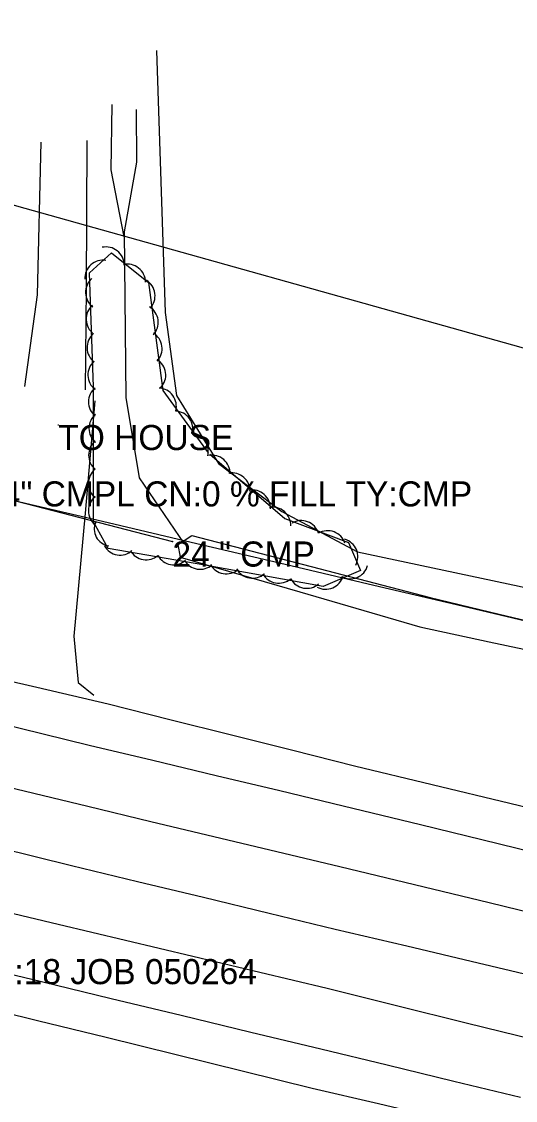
# Model space of a CAD drawing. Extents: x 1441650 to 1491889, y 345904 to 358319.
# Drawn here: x 1462653.7 to 1462752.2, y 350477.3 to 350692.1 of the extents above; entities that cross this region are included whole.
import ezdxf

# ---------------------------------------------------------------- set-up
doc = ezdxf.new("R2010")
doc.units = 0
for name, color, linetype in [('S_CROSS_DRAIN', 7, 'Continuous'), ('S_CROSS_DRAIN_ANNOT', 7, 'Continuous'), ('S_DITCHLINE', 7, 'Continuous'), ('S_DRG_PT_SYM', 7, 'Continuous'), ('S_EDGE_PAVEMENT', 7, 'Continuous'), ('S_MISC_BOUNDARY', 7, 'Continuous'), ('S_MSC_PT_SYM', 7, 'Continuous'), ('S_PAVEMENT_CROWN', 7, 'Continuous'), ('S_PRIMARY_CTL_ANNOT', 7, 'Continuous'), ('S_SHOULDER', 7, 'Continuous'), ('S_STREAM', 7, 'Continuous'), ('S_SURVEY_TEXT_ANNOT', 7, 'Continuous'), ('S_TREE', 7, 'Continuous'), ('S_WATER_UTILITIES', 7, 'Continuous')]:
    doc.layers.add(name, color=color, linetype=linetype)

msp = doc.modelspace()

# ---------------------------------------------------------------- linework, layer by layer
at = {"layer": 'S_CROSS_DRAIN'}
msp.add_line((1462637.52, 350600.59), (1462683.8, 350588.62), dxfattribs=at)
at = {"layer": 'S_DITCHLINE'}
for points in [[(1462684.78, 350587.97), (1462687.68, 350589.78), (1462711.43, 350583.64), (1462735.17, 350577.5), (1462748.91, 350574.18), (1462762.64, 350570.87), (1462776.38, 350567.55), (1462790.12, 350564.24), (1462803.85, 350560.93), (1462817.59, 350557.61), (1462831.33, 350554.3), (1462845.06, 350550.99), (1462865.89, 350544.93), (1462886.72, 350538.87), (1462888.43, 350536.69)], [(1462684.87, 350588.01), (1462685.34, 350585.51), (1462709.22, 350578.58), (1462733.09, 350571.65), (1462746.91, 350568.67), (1462760.74, 350565.69), (1462774.56, 350562.7), (1462788.38, 350559.72), (1462802.2, 350556.74), (1462816.03, 350553.76), (1462829.85, 350550.78), (1462843.67, 350547.79), (1462864.82, 350541.47), (1462885.98, 350535.15), (1462888.44, 350536.64)]]:
    msp.add_lwpolyline(points, dxfattribs=at)
at = {"layer": 'S_DRG_PT_SYM'}
msp.add_lwpolyline([(1462683.8, 350588.62), (1462683.8, 350588.67), (1462683.8, 350588.62), (1462683.75, 350588.62), (1462683.8, 350588.62), (1462683.8, 350588.57), (1462683.8, 350588.62), (1462683.85, 350588.62)], dxfattribs=at)
at = {"layer": 'S_EDGE_PAVEMENT'}
for points in [[(1462666.74, 350668.46), (1462666.62, 350639.09), (1462666.37, 350618.78)], [(1462657.53, 350668.13), (1462656.86, 350637.74), (1462654.32, 350619.44)], [(1462668.3, 350616.59), (1462666.41, 350594.25), (1462664.14, 350569.78), (1462664.99, 350560.56), (1462668.15, 350558)], [(1462456.26, 350599.16), (1462470.63, 350595.64), (1462484.99, 350592.12), (1462499.35, 350588.6), (1462513.17, 350585.29), (1462526.98, 350581.97), (1462540.8, 350578.65), (1462554.62, 350575.33), (1462568.99, 350571.88), (1462583.36, 350568.43), (1462597.73, 350564.99), (1462612.11, 350561.54), (1462625.89, 350558.18), (1462639.67, 350554.82), (1462653.45, 350551.46), (1462667.23, 350548.1), (1462679.88, 350545.08), (1462692.53, 350542.05), (1462705.18, 350539.03), (1462717.82, 350536.01), (1462733.26, 350532.25), (1462748.7, 350528.49), (1462764.13, 350524.73)], [(1462445.22, 350552.32), (1462461.2, 350548.43), (1462477.18, 350544.54), (1462493.16, 350540.65), (1462516.28, 350535.14), (1462539.41, 350529.62), (1462554.84, 350525.91), (1462570.26, 350522.19), (1462585.69, 350518.48), (1462601.12, 350514.76), (1462615.27, 350511.32), (1462629.41, 350507.88), (1462643.56, 350504.43), (1462657.7, 350500.99), (1462671.61, 350497.65), (1462685.53, 350494.3), (1462699.44, 350490.96), (1462713.35, 350487.61), (1462726.63, 350484.4), (1462739.91, 350481.19), (1462753.19, 350477.98)]]:
    msp.add_lwpolyline(points, dxfattribs=at)
at = {"layer": 'S_MISC_BOUNDARY'}
msp.add_lwpolyline([(1462680.59, 350686.38), (1462682.38, 350634.21), (1462684.6, 350617.68), (1462692.98, 350604.13), (1462705.6, 350594.56), (1462720.7, 350586.54), (1462752.89, 350579.7), (1462806.14, 350567.77), (1462853.49, 350558.17), (1462873.26, 350558.1), (1462893.35, 350567.97), (1462914.21, 350587.97), (1462932.3, 350602.82), (1462950.75, 350606.78), (1462971.13, 350610.54), (1462988.36, 350611.2), (1462991.55, 350620.87), (1462994.72, 350636.47)], dxfattribs=at)
at = {"layer": 'S_MSC_PT_SYM'}
msp.add_lwpolyline([(1462661.04, 350611.82), (1462661.04, 350611.87), (1462661.04, 350611.82), (1462660.99, 350611.82), (1462661.04, 350611.82), (1462661.04, 350611.77), (1462661.04, 350611.82), (1462661.09, 350611.82)], dxfattribs=at)
at = {"layer": 'S_PAVEMENT_CROWN'}
for points in [[(1462453.49, 350587.74), (1462467.98, 350584.2), (1462482.47, 350580.65), (1462496.96, 350577.1), (1462510.36, 350573.87), (1462523.76, 350570.64), (1462537.16, 350567.41), (1462550.56, 350564.18), (1462565.3, 350560.62), (1462580.03, 350557.06), (1462594.77, 350553.5), (1462609.51, 350549.93), (1462623.87, 350546.43), (1462638.22, 350542.92), (1462652.58, 350539.41), (1462666.94, 350535.9), (1462679.49, 350532.9), (1462692.04, 350529.91), (1462704.59, 350526.91), (1462717.14, 350523.91), (1462732.05, 350520.32), (1462746.96, 350516.72), (1462761.87, 350513.12)], [(1462450.21, 350575.7), (1462465.34, 350572.02), (1462480.47, 350568.34), (1462495.6, 350564.65), (1462508.39, 350561.53), (1462521.17, 350558.4), (1462533.96, 350555.28), (1462546.74, 350552.15), (1462561.47, 350548.73), (1462576.19, 350545.3), (1462590.91, 350541.87), (1462605.64, 350538.44), (1462620.14, 350534.86), (1462634.65, 350531.28), (1462649.15, 350527.69), (1462663.65, 350524.11), (1462676.8, 350520.94), (1462689.96, 350517.78), (1462703.11, 350514.61), (1462716.26, 350511.45), (1462730.51, 350508.09), (1462744.76, 350504.74), (1462759.01, 350501.38)], [(1462447.23, 350564.05), (1462463.08, 350560.23), (1462478.92, 350556.42), (1462494.76, 350552.61), (1462518.73, 350546.75), (1462542.71, 350540.89), (1462557.44, 350537.31), (1462572.17, 350533.72), (1462586.9, 350530.14), (1462601.63, 350526.56), (1462616.48, 350523.03), (1462631.33, 350519.5), (1462646.18, 350515.98), (1462661.04, 350512.45), (1462674.44, 350509.25), (1462687.84, 350506.06), (1462701.25, 350502.87), (1462714.65, 350499.67), (1462728.49, 350496.25), (1462742.32, 350492.82), (1462756.16, 350489.39)]]:
    msp.add_lwpolyline(points, dxfattribs=at)
at = {"layer": 'S_SHOULDER'}
for points in [[(1462457.21, 350607.59), (1462471.54, 350604.13), (1462485.86, 350600.67), (1462500.18, 350597.21), (1462514.32, 350593.8), (1462528.46, 350590.4), (1462542.6, 350587), (1462556.74, 350583.6), (1462571.09, 350580.07), (1462585.44, 350576.54), (1462599.79, 350573.02), (1462614.14, 350569.49), (1462628.35, 350566.19), (1462642.56, 350562.89), (1462656.77, 350559.6), (1462670.98, 350556.3), (1462683.26, 350553.21), (1462695.54, 350550.13), (1462707.83, 350547.05), (1462720.11, 350543.96), (1462735.59, 350540.24), (1462751.06, 350536.52), (1462766.54, 350532.8)], [(1462444.11, 350544.61), (1462459.84, 350540.82), (1462475.56, 350537.03), (1462491.29, 350533.23), (1462511.91, 350528.3), (1462532.53, 350523.38), (1462549.32, 350519.36), (1462566.1, 350515.34), (1462582.89, 350511.32), (1462599.67, 350507.3), (1462613.97, 350503.8), (1462628.27, 350500.3), (1462642.58, 350496.79), (1462656.88, 350493.29), (1462670.57, 350489.92), (1462684.27, 350486.56), (1462697.97, 350483.19), (1462711.67, 350479.82), (1462724.85, 350476.71), (1462738.03, 350473.6), (1462751.22, 350470.49), (1462764.4, 350467.37)]]:
    msp.add_lwpolyline(points, dxfattribs=at)
at = {"layer": 'S_STREAM'}
for points in [[(1462671.7, 350675.6), (1462671.51, 350662.61), (1462674.13, 350649.27)], [(1462686.18, 350588.15), (1462677.23, 350601.29), (1462674.59, 350617.26), (1462674.25, 350650.24), (1462676.71, 350664.15), (1462676.61, 350674.61)]]:
    msp.add_lwpolyline(points, dxfattribs=at)
at = {"layer": 'S_TREE'}
for points in [[(1462441.61, 350646.33), (1462459.26, 350642.18), (1462476.9, 350638.03), (1462494.55, 350633.88), (1462512.19, 350629.73), (1462529.84, 350625.58), (1462547.48, 350621.43), (1462565.13, 350617.28), (1462582.77, 350613.13), (1462600.42, 350608.98), (1462618.06, 350604.83), (1462635.71, 350600.68), (1462653.36, 350596.53), (1462671, 350592.39), (1462688.65, 350588.24), (1462706.29, 350584.09), (1462723.94, 350579.94), (1462741.58, 350575.79), (1462759.23, 350571.64)], [(1462441.61, 350646.33), (1462459.26, 350642.18), (1462476.9, 350638.03), (1462494.55, 350633.88), (1462512.19, 350629.73), (1462529.84, 350625.58), (1462547.48, 350621.43), (1462565.13, 350617.28), (1462582.77, 350613.13), (1462600.42, 350608.98), (1462618.06, 350604.83), (1462635.71, 350600.68), (1462653.36, 350596.53), (1462671, 350592.39), (1462688.65, 350588.24), (1462706.29, 350584.09), (1462723.94, 350579.94), (1462741.58, 350575.79), (1462759.23, 350571.64)], [(1462691.25, 350606.02), (1462706.2, 350593.17), (1462718.88, 350588.4), (1462721.27, 350582.82), (1462713.83, 350579.69), (1462690.28, 350583.89), (1462670.97, 350587.19), (1462668.07, 350592.56), (1462668.05, 350619.43), (1462667.25, 350642.13), (1462671.66, 350646.07), (1462679.03, 350640.18), (1462681.89, 350618.7), (1462690.91, 350606.28)]]:
    msp.add_lwpolyline(points, dxfattribs=at)
for centre, major_axis, ratio, start_param, end_param in [((1462670.54, 350643.62), (-2.85, 2.28), 0.994657, 3.825789, 5.598989), ((1462669.97, 350640.99), (-2.71, -2.43), 0.999935, 3.825789, 5.598989), ((1462674.79, 350640.22), (-2.85, 2.28), 0.994657, 3.825789, 5.598989), ((1462670.11, 350638.21), (0.43, -3.62), 0.99599, 3.742893, 5.516094), ((1462676.71, 350637.54), (-0.48, 3.61), 0.995524, 3.825789, 5.598989), ((1462670.23, 350632.87), (0.43, -3.62), 0.99599, 3.742893, 5.516094), ((1462677.34, 350632.24), (-0.48, 3.61), 0.995524, 3.825789, 5.598989), ((1462670.4, 350627.23), (0.43, -3.62), 0.99599, 3.742893, 5.516094), ((1462678.11, 350627.02), (-0.48, 3.61), 0.995524, 3.825789, 5.598989), ((1462670.58, 350621.79), (0.43, -3.62), 0.99599, 3.742893, 5.516094), ((1462678.84, 350621.76), (-0.48, 3.61), 0.995524, 3.825789, 5.598989), ((1462670.7, 350616.39), (2.13, -2.96), 0.994251, 3.199498, 4.972699), ((1462680.95, 350615.54), (-2.14, 2.95), 0.994246, 3.825789, 5.598989), ((1462684.24, 350610.96), (-2.14, 2.95), 0.994246, 3.825789, 5.598989), ((1462670.78, 350611.12), (2.13, -2.96), 0.994251, 3.199498, 4.972699), ((1462687.32, 350606.6), (-2.14, 2.95), 0.994246, 3.825789, 5.598989), ((1462670.71, 350605.8), (2.13, -2.96), 0.994251, 3.199498, 4.972699), ((1462691.67, 350602.17), (-2.76, 2.37), 0.994559, 3.825789, 5.598989), ((1462670.68, 350600.16), (2.13, -2.96), 0.994251, 3.199498, 4.972699), ((1462695.67, 350598.64), (-2.76, 2.37), 0.994559, 3.825789, 5.598989), ((1462670.68, 350594.73), (2.13, -2.96), 0.994251, 3.199498, 4.972699), ((1462699.72, 350595.25), (-2.76, 2.37), 0.994559, 3.825789, 5.598989), ((1462703.77, 350591.82), (-2.76, 2.37), 0.994559, 3.825789, 5.598989), ((1462671.85, 350591.13), (3.61, 0.51), 0.948382, 2.594946, 4.368147), ((1462709.47, 350589.15), (-3.41, 1.28), 0.995996, 3.825789, 5.598989), ((1462714.74, 350587.13), (-3.41, 1.28), 0.995996, 3.825789, 5.598989), ((1462717.13, 350585.57), (-1.43, 3.35), 0.994518, 3.825789, 5.598989), ((1462673.34, 350589.55), (0.96, -3.51), 0.983416, 4.966175, 6.739376), ((1462678.52, 350588.59), (0.96, -3.51), 0.983416, 4.966175, 6.739376), ((1462684, 350587.62), (0.96, -3.51), 0.983416, 4.966175, 6.739376), ((1462689.29, 350586.71), (0.96, -3.51), 0.983416, 4.966175, 6.739376), ((1462694.55, 350585.82), (3.59, -0.64), 0.997021, 3.825789, 5.598989), ((1462699.77, 350584.96), (3.59, -0.64), 0.997021, 3.825789, 5.598989), ((1462719.21, 350584.84), (3.36, 1.41), 0.999707, 3.825789, 5.598989), ((1462705, 350583.96), (3.59, -0.64), 0.997021, 3.825789, 5.598989), ((1462710.56, 350582.93), (3.59, -0.64), 0.997021, 3.825789, 5.598989), ((1462714.33, 350582.75), (3.36, 1.41), 0.999707, 3.825789, 5.598989)]:
    msp.add_ellipse(centre, major_axis=major_axis, ratio=ratio, start_param=start_param, end_param=end_param, dxfattribs=at)
at = {"layer": 'S_WATER_UTILITIES'}
msp.add_line((1461680.13, 350927.47), (1463045.66, 350545.52), dxfattribs=at)

# ---------------------------------------------------------------- texts
at = {"layer": 'S_CROSS_DRAIN_ANNOT'}
for s, p in [('DI:24" CMPL CN:0 % FILL TY:CMP', (1462637.52, 350595.59)), ('24 " CMP', (1462683.8, 350583.62))]:
    msp.add_text(s, height=5, dxfattribs=at).set_placement(p)
at = {"layer": 'S_PRIMARY_CTL_ANNOT'}
msp.add_text('PD:STD AHTD MON.STAMPED PN:18 JOB 050264', height=5, dxfattribs=at).set_placement((1462544.94, 350500.49))
at = {"layer": 'S_SURVEY_TEXT_ANNOT'}
msp.add_text('TO HOUSE', height=5, dxfattribs=at).set_placement((1462661.04, 350606.82))

doc.saveas('drawing.dxf')
